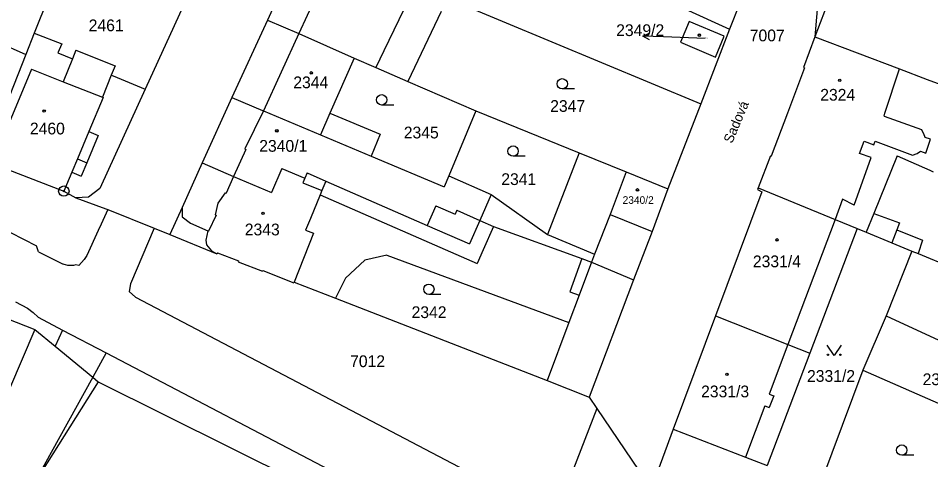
# Model space of a CAD drawing. Extents: x -593183 to -588034, y -1130415 to -1124994.
# Drawn here: x -590885.3 to -590753.2, y -1128456.2 to -1128392.4 of the extents above; entities that cross this region are included whole.
import ezdxf

# ---------------------------------------------------------------- set-up
doc = ezdxf.new("R2010")
doc.units = 0
for name, color, linetype in [('Vrstva 1', 7, 'Continuous'), ('Vrstva 15', 7, 'Continuous'), ('Vrstva 16', 7, 'Continuous'), ('Vrstva 18', 7, 'Continuous'), ('Vrstva 19', 7, 'Continuous'), ('Vrstva 24', 7, 'Continuous'), ('Vrstva 25', 7, 'Continuous'), ('Vrstva 4', 7, 'Continuous')]:
    doc.layers.add(name, color=color, linetype=linetype)

msp = doc.modelspace()

# ---------------------------------------------------------------- linework, layer by layer
at = {"layer": 'Vrstva 1'}
for p, q in [((-590877.62, -1128381.15), (-590882.94, -1128394.54)), ((-590843.85, -1128380.86), (-590849.2, -1128392.67)), ((-590764.38, -1128380.44), (-590769.98, -1128395.09)), ((-590769.35, -1128387.45), (-590769.98, -1128395.09)), ((-590860.86, -1128389.45), (-590866.9, -1128402.65)), ((-590822.41, -1128389.8), (-590786.47, -1128404.74)), ((-590780.85, -1128390.22), (-590782.35, -1128393.98)), ((-590824.08, -1128391.41), (-590828.87, -1128401.51)), ((-590788.81, -1128391.02), (-590782.35, -1128393.98)), ((-590894.18, -1128393.17), (-590884.15, -1128397.61)), ((-590849.2, -1128392.67), (-590854.36, -1128403.83)), ((-590849.2, -1128392.67), (-590844.67, -1128394.61)), ((-590788.19, -1128392.87), (-590789.44, -1128395.85)), ((-590783.11, -1128394.99), (-590788.19, -1128392.87)), ((-590882.94, -1128394.54), (-590884.15, -1128397.61)), ((-590882.94, -1128394.54), (-590878.94, -1128396.1)), ((-590782.35, -1128393.98), (-590786.47, -1128404.74)), ((-590844.67, -1128394.61), (-590836.63, -1128398.16)), ((-590789.44, -1128395.85), (-590784.38, -1128397.99)), ((-590784.38, -1128397.99), (-590783.11, -1128394.99)), ((-590769.98, -1128395.09), (-590771.62, -1128399.5)), ((-590769.98, -1128395.09), (-590757.73, -1128399.7)), ((-590878.94, -1128396.1), (-590879.52, -1128397.4)), ((-590876.91, -1128396.99), (-590877.43, -1128398.27)), ((-590876.91, -1128396.99), (-590871.26, -1128399.26)), ((-590884.15, -1128397.61), (-590890.22, -1128412.91)), ((-590879.52, -1128397.4), (-590877.43, -1128398.27)), ((-590836.63, -1128398.16), (-590840.15, -1128406.11)), ((-590836.63, -1128398.16), (-590833.51, -1128399.51)), ((-590871.26, -1128399.26), (-590871.8, -1128400.61)), ((-590833.51, -1128399.51), (-590828.87, -1128401.51)), ((-590771.48, -1128399.54), (-590773.96, -1128406.09)), ((-590771.62, -1128399.5), (-590771.48, -1128399.54)), ((-590757.73, -1128399.7), (-590753.71, -1128401.23)), ((-590871.8, -1128400.61), (-590871.52, -1128400.73)), ((-590871.52, -1128400.73), (-590866.9, -1128402.65)), ((-590828.87, -1128401.51), (-590819.04, -1128405.75)), ((-590753.71, -1128401.23), (-590750.11, -1128402.59)), ((-590866.9, -1128402.65), (-590873.48, -1128416.98)), ((-590854.36, -1128403.83), (-590858.65, -1128413.31)), ((-590854.36, -1128403.83), (-590849.93, -1128405.73)), ((-590786.47, -1128404.74), (-590791.24, -1128417.07)), ((-590849.93, -1128405.73), (-590849.79, -1128405.79)), ((-590849.79, -1128405.79), (-590841.53, -1128409.23)), ((-590840.15, -1128406.11), (-590832.87, -1128409.13)), ((-590819.04, -1128405.75), (-590822.94, -1128415.17)), ((-590819.04, -1128405.75), (-590804.07, -1128411.83)), ((-590773.96, -1128406.09), (-590776.29, -1128412.32)), ((-590841.53, -1128409.23), (-590834.21, -1128412.32)), ((-590832.87, -1128409.13), (-590834.21, -1128412.32)), ((-590834.21, -1128412.32), (-590823.61, -1128416.78)), ((-590804.07, -1128411.83), (-590808.67, -1128423.64)), ((-590804.07, -1128411.83), (-590797.28, -1128414.59)), ((-590776.42, -1128412.28), (-590778.18, -1128416.91)), ((-590776.42, -1128412.28), (-590776.29, -1128412.32)), ((-590758.08, -1128412.28), (-590761.45, -1128420.63)), ((-590758.08, -1128412.28), (-590753.32, -1128414.37)), ((-590889.05, -1128413.37), (-590878.67, -1128417.38)), ((-590858.65, -1128413.31), (-590861.53, -1128419.75)), ((-590858.65, -1128413.31), (-590854.1, -1128415.26)), ((-590847.14, -1128414.09), (-590848.6, -1128417.56)), ((-590847.14, -1128414.09), (-590843.78, -1128415.5)), ((-590753.32, -1128414.37), (-590752.86, -1128414.57)), ((-590854.1, -1128415.26), (-590848.6, -1128417.56)), ((-590843.78, -1128415.5), (-590844.06, -1128416.16)), ((-590822.94, -1128415.17), (-590823.61, -1128416.78)), ((-590822.94, -1128415.17), (-590816.81, -1128417.87)), ((-590797.28, -1128414.59), (-590799.62, -1128420.76)), ((-590797.28, -1128414.59), (-590791.24, -1128417.07)), ((-590873.48, -1128416.98), (-590875.1, -1128418.25)), ((-590844.06, -1128416.16), (-590841.33, -1128417.31)), ((-590778.18, -1128416.91), (-590778.29, -1128417.17)), ((-590778.18, -1128416.91), (-590767.03, -1128421.49)), ((-590878.67, -1128417.38), (-590876.92, -1128418.36)), ((-590875.1, -1128418.25), (-590876.92, -1128418.36)), ((-590876.92, -1128418.36), (-590872.61, -1128419.92)), ((-590841.33, -1128417.31), (-590841.59, -1128417.93)), ((-590841.59, -1128417.93), (-590818.84, -1128427.87)), ((-590816.81, -1128417.87), (-590808.67, -1128423.64)), ((-590791.24, -1128417.07), (-590793.51, -1128423.23)), ((-590777.65, -1128417.47), (-590784.36, -1128435.42)), ((-590778.29, -1128417.17), (-590777.65, -1128417.47)), ((-590892.98, -1128419.98), (-590882.64, -1128425.28)), ((-590872.31, -1128420.04), (-590873.27, -1128422.15)), ((-590872.61, -1128419.92), (-590872.31, -1128420.04)), ((-590872.31, -1128420.04), (-590865.58, -1128422.73)), ((-590861.53, -1128419.75), (-590863.32, -1128423.64)), ((-590799.62, -1128420.76), (-590793.51, -1128423.23)), ((-590761.45, -1128420.63), (-590757.72, -1128421.95)), ((-590873.27, -1128422.15), (-590873.7, -1128423.06)), ((-590767.03, -1128421.49), (-590763.87, -1128422.79)), ((-590757.72, -1128421.95), (-590758.13, -1128423)), ((-590873.7, -1128423.06), (-590875.33, -1128426.7)), ((-590865.58, -1128422.73), (-590869, -1128430.78)), ((-590865.58, -1128422.73), (-590863.32, -1128423.64)), ((-590863.32, -1128423.64), (-590856.51, -1128426.44)), ((-590816.47, -1128422.49), (-590817.96, -1128425.88)), ((-590816.47, -1128422.49), (-590803.69, -1128427.14)), ((-590793.51, -1128423.23), (-590796.21, -1128430.2)), ((-590763.87, -1128422.79), (-590770.71, -1128440.83)), ((-590763.87, -1128422.79), (-590762.54, -1128423.33)), ((-590762.54, -1128423.33), (-590758.84, -1128424.85)), ((-590758.13, -1128423), (-590754.41, -1128424.46)), ((-590758.84, -1128424.85), (-590755.95, -1128426.04)), ((-590754.41, -1128424.46), (-590755.02, -1128426.42)), ((-590882.35, -1128426.17), (-590882.64, -1128425.28)), ((-590882.35, -1128426.17), (-590878.76, -1128427.92)), ((-590817.96, -1128425.88), (-590818.84, -1128427.87)), ((-590755.95, -1128426.04), (-590759.68, -1128435.43)), ((-590755.95, -1128426.04), (-590755.02, -1128426.42)), ((-590875.33, -1128426.7), (-590875.71, -1128427.25)), ((-590856.45, -1128426.29), (-590856.51, -1128426.44)), ((-590856.45, -1128426.29), (-590853.38, -1128427.47)), ((-590853.38, -1128427.47), (-590853.44, -1128427.62)), ((-590835.1, -1128427.38), (-590837.89, -1128429.98)), ((-590831.91, -1128426.62), (-590835.1, -1128427.38)), ((-590831.91, -1128426.62), (-590805.59, -1128436.37)), ((-590803.69, -1128427.14), (-590802.31, -1128427.65)), ((-590755.02, -1128426.42), (-590741.03, -1128432.16)), ((-590878.08, -1128428.14), (-590878.76, -1128427.92)), ((-590877.28, -1128428.14), (-590878.08, -1128428.14)), ((-590853.44, -1128427.62), (-590849.93, -1128428.98)), ((-590849.88, -1128428.84), (-590849.93, -1128428.98)), ((-590849.88, -1128428.84), (-590845.36, -1128430.62)), ((-590802.31, -1128427.65), (-590796.21, -1128430.2)), ((-590837.89, -1128429.98), (-590839.37, -1128432.85)), ((-590796.21, -1128430.2), (-590802.64, -1128447.16)), ((-590899.47, -1128430.99), (-590882.85, -1128437.39)), ((-590869, -1128430.78), (-590869.19, -1128431.9)), ((-590845.33, -1128430.53), (-590845.36, -1128430.62)), ((-590845.33, -1128430.53), (-590839.37, -1128432.85)), ((-590869.19, -1128431.9), (-590868.31, -1128432.73)), ((-590868.31, -1128432.73), (-590809.04, -1128463.75)), ((-590839.37, -1128432.85), (-590808.74, -1128444.79)), ((-590885.66, -1128433.38), (-590883.91, -1128434.32)), ((-590883.91, -1128434.32), (-590883.12, -1128434.93)), ((-590883.12, -1128434.93), (-590882.4, -1128435.62)), ((-590784.36, -1128435.42), (-590790.47, -1128451.79)), ((-590784.36, -1128435.42), (-590773.87, -1128439.58)), ((-590759.68, -1128435.43), (-590763.02, -1128443.27)), ((-590759.68, -1128435.43), (-590738.31, -1128445.25)), ((-590882.4, -1128435.62), (-590878.85, -1128437.48)), ((-590805.59, -1128436.37), (-590808.74, -1128444.79)), ((-590882.85, -1128437.39), (-590886.54, -1128445.95)), ((-590882.85, -1128437.39), (-590879.92, -1128439.81)), ((-590878.85, -1128437.48), (-590879.92, -1128439.81)), ((-590879.92, -1128439.81), (-590874.49, -1128444.28)), ((-590872.55, -1128440.77), (-590874.49, -1128444.28)), ((-590872.55, -1128440.77), (-590765.28, -1128496.82)), ((-590773.87, -1128439.58), (-590770.71, -1128440.83)), ((-590770.71, -1128440.83), (-590776.86, -1128457.07)), ((-590763.02, -1128443.27), (-590769.8, -1128461.28)), ((-590763.02, -1128443.27), (-590741.7, -1128452.66)), ((-590874.49, -1128444.28), (-590882.91, -1128459.53)), ((-590873.69, -1128444.94), (-590882.91, -1128459.53)), ((-590873.69, -1128444.94), (-590836.14, -1128463.61)), ((-590808.74, -1128444.79), (-590802.64, -1128447.16)), ((-590802.64, -1128447.16), (-590801.53, -1128448.8)), ((-590801.53, -1128448.8), (-590807.07, -1128463.05)), ((-590801.53, -1128448.8), (-590795.47, -1128457.78)), ((-590790.47, -1128451.79), (-590793.54, -1128460.01)), ((-590790.47, -1128451.79), (-590780.03, -1128455.84)), ((-590780.03, -1128455.84), (-590776.86, -1128457.07))]:
    msp.add_line(p, q, dxfattribs=at)
msp.add_lwpolyline([(-590875.71, -1128427.25), (-590876.48, -1128428.13), (-590876.91, -1128428.02), (-590877.28, -1128428.14)], dxfattribs=at)
at = {"layer": 'Vrstva 16'}
msp.add_line((-590785.86, -1128395.31), (-590791.89, -1128395.08), dxfattribs=at)
at = {"layer": 'Vrstva 24'}
for radius in [0.75, 0.0903]:
    msp.add_circle((-590878.67, -1128417.38), radius, dxfattribs=at)
at = {"layer": 'Vrstva 25'}
for p, q in [((-590791.89, -1128395.08), (-590794.89, -1128394.96)), ((-590804.78, -1128402.61), (-590806.53, -1128402.61)), ((-590830.92, -1128404.93), (-590832.67, -1128404.93)), ((-590811.9, -1128412.34), (-590813.65, -1128412.34)), ((-590824.09, -1128432.32), (-590825.84, -1128432.32)), ((-590755.66, -1128455.57), (-590757.41, -1128455.57))]:
    msp.add_line(p, q, dxfattribs=at)
for points in [[(-590793.91, -1128395.5), (-590794.89, -1128394.96), (-590793.87, -1128394.5)], [(-590766.18, -1128439.65), (-590767.18, -1128441.15), (-590768.18, -1128439.65)]]:
    msp.add_lwpolyline(points, dxfattribs=at)
for centre, radius in [((-590786.69, -1128394.83), 0.175), ((-590786.69, -1128394.83), 0.15), ((-590842.86, -1128400.28), 0.175), ((-590842.86, -1128400.28), 0.15), ((-590806.53, -1128401.86), 0.75), ((-590766.37, -1128401.36), 0.175), ((-590766.37, -1128401.36), 0.15), ((-590832.67, -1128404.18), 0.75), ((-590881.52, -1128405.81), 0.175), ((-590881.52, -1128405.81), 0.15), ((-590847.84, -1128408.66), 0.175), ((-590847.84, -1128408.66), 0.15), ((-590813.65, -1128411.59), 0.75), ((-590795.65, -1128417.2), 0.175), ((-590795.65, -1128417.2), 0.15), ((-590849.84, -1128420.58), 0.175), ((-590849.84, -1128420.58), 0.15), ((-590775.44, -1128424.43), 0.175), ((-590775.44, -1128424.43), 0.15), ((-590825.84, -1128431.57), 0.75), ((-590768.08, -1128441.05), 0.1), ((-590766.28, -1128441.05), 0.1), ((-590782.71, -1128443.87), 0.175), ((-590782.71, -1128443.87), 0.15), ((-590757.41, -1128454.82), 0.75)]:
    msp.add_circle(centre, radius, dxfattribs=at)
at = {"layer": 'Vrstva 4'}
for p, q in [((-590842.18, -1128389.19), (-590844.67, -1128394.61)), ((-590828.72, -1128389.56), (-590832.34, -1128397.08)), ((-590844.67, -1128394.61), (-590849.79, -1128405.79)), ((-590832.34, -1128397.08), (-590833.51, -1128399.51)), ((-590877.43, -1128398.27), (-590878.76, -1128401.58)), ((-590883.34, -1128399.73), (-590889.05, -1128413.37)), ((-590883.34, -1128399.73), (-590878.76, -1128401.58)), ((-590759.87, -1128406.11), (-590757.73, -1128399.7)), ((-590871.8, -1128400.61), (-590873.09, -1128403.81)), ((-590878.76, -1128401.58), (-590873.09, -1128403.81)), ((-590873.09, -1128403.81), (-590872.99, -1128403.85)), ((-590872.99, -1128403.85), (-590875.05, -1128408.78)), ((-590849.79, -1128405.79), (-590852.47, -1128411.28)), ((-590840.15, -1128406.11), (-590841.53, -1128409.23)), ((-590759.93, -1128406.56), (-590759.87, -1128406.11)), ((-590759.93, -1128406.56), (-590754.56, -1128408.47)), ((-590875.05, -1128408.78), (-590876.71, -1128412.73)), ((-590875.05, -1128408.78), (-590873.68, -1128409.35)), ((-590754.19, -1128409.08), (-590754.56, -1128408.47)), ((-590754.01, -1128409.62), (-590754.19, -1128409.08)), ((-590873.68, -1128409.35), (-590875.33, -1128413.31)), ((-590763.51, -1128411.92), (-590762.86, -1128410.17)), ((-590762.86, -1128410.17), (-590761.45, -1128410.69)), ((-590761.45, -1128410.69), (-590761.26, -1128410.17)), ((-590761.26, -1128410.17), (-590755.86, -1128412.17)), ((-590753.25, -1128409.89), (-590754.01, -1128409.62)), ((-590753.94, -1128411.88), (-590753.25, -1128409.89)), ((-590852.32, -1128411.34), (-590854.1, -1128415.26)), ((-590852.47, -1128411.28), (-590852.32, -1128411.34)), ((-590755.18, -1128411.93), (-590754.7, -1128411.62)), ((-590754.7, -1128411.62), (-590753.94, -1128411.88)), ((-590876.71, -1128412.73), (-590877.52, -1128414.66)), ((-590876.71, -1128412.73), (-590875.33, -1128413.31)), ((-590764.31, -1128419.42), (-590761.85, -1128412.53)), ((-590761.85, -1128412.53), (-590763.51, -1128411.92)), ((-590755.86, -1128412.17), (-590755.18, -1128411.93)), ((-590875.33, -1128413.31), (-590876.14, -1128415.24)), ((-590877.52, -1128414.66), (-590878.67, -1128417.38)), ((-590877.52, -1128414.66), (-590876.14, -1128415.24)), ((-590854.1, -1128415.26), (-590855.19, -1128417.67)), ((-590843.46, -1128414.74), (-590843.78, -1128415.5)), ((-590843.46, -1128414.74), (-590840.76, -1128415.92)), ((-590840.76, -1128415.92), (-590841.33, -1128417.31)), ((-590840.76, -1128415.92), (-590826.08, -1128422.33)), ((-590855.32, -1128417.62), (-590856.38, -1128419.12)), ((-590855.32, -1128417.62), (-590855.19, -1128417.67)), ((-590841.59, -1128417.93), (-590842.99, -1128421.34)), ((-590816.81, -1128417.87), (-590818.46, -1128421.62)), ((-590856.38, -1128419.12), (-590856.77, -1128420.82)), ((-590824.85, -1128419.5), (-590826.08, -1128422.33)), ((-590824.85, -1128419.5), (-590822.04, -1128420.72)), ((-590765.97, -1128418.56), (-590767.03, -1128421.49)), ((-590764.31, -1128419.42), (-590765.97, -1128418.56)), ((-590861.53, -1128419.75), (-590861.54, -1128421.11)), ((-590856.63, -1128420.88), (-590857.71, -1128423.16)), ((-590856.77, -1128420.82), (-590856.63, -1128420.88)), ((-590821.79, -1128420.15), (-590822.04, -1128420.72)), ((-590821.79, -1128420.15), (-590818.46, -1128421.62)), ((-590799.62, -1128420.76), (-590801.87, -1128426.49)), ((-590761.45, -1128420.63), (-590762.54, -1128423.33)), ((-590861.54, -1128421.11), (-590860.35, -1128422.02)), ((-590860.35, -1128422.02), (-590857.85, -1128423.1)), ((-590842.99, -1128421.34), (-590843.69, -1128423.04)), ((-590818.46, -1128421.62), (-590819.95, -1128425)), ((-590818.46, -1128421.62), (-590816.47, -1128422.49)), ((-590767.03, -1128421.49), (-590773.87, -1128439.58)), ((-590857.85, -1128423.1), (-590858.14, -1128424.45)), ((-590857.85, -1128423.1), (-590857.71, -1128423.16)), ((-590842.55, -1128423.46), (-590845.33, -1128430.53)), ((-590843.69, -1128423.04), (-590842.55, -1128423.46)), ((-590826.08, -1128422.33), (-590819.95, -1128425)), ((-590808.67, -1128423.64), (-590801.87, -1128426.49)), ((-590758.13, -1128423), (-590758.84, -1128424.85)), ((-590858.14, -1128424.45), (-590858.02, -1128425.13)), ((-590858.02, -1128425.13), (-590857.3, -1128426.02)), ((-590857.3, -1128426.02), (-590856.51, -1128426.44)), ((-590803.69, -1128427.14), (-590805.42, -1128431.93)), ((-590801.87, -1128426.49), (-590802.31, -1128427.65)), ((-590802.31, -1128427.65), (-590804.11, -1128432.43)), ((-590804.11, -1128432.43), (-590805.59, -1128436.37)), ((-590805.42, -1128431.93), (-590804.11, -1128432.43)), ((-590878.85, -1128437.48), (-590872.55, -1128440.77)), ((-590773.87, -1128439.58), (-590776.58, -1128446.72)), ((-590874.49, -1128444.28), (-590873.69, -1128444.94)), ((-590776.58, -1128446.72), (-590775.93, -1128446.97)), ((-590775.93, -1128446.97), (-590776.58, -1128448.69)), ((-590777.23, -1128448.44), (-590780.03, -1128455.84)), ((-590777.23, -1128448.44), (-590776.58, -1128448.69))]:
    msp.add_line(p, q, dxfattribs=at)

# ---------------------------------------------------------------- texts
at = {"layer": 'Vrstva 15'}
msp.add_text('Sadová', height=1.4, rotation=67.1664, dxfattribs=at).set_placement((-590781.96, -1128410.57))
at = {"layer": 'Vrstva 16'}
msp.add_text('2349/2', height=1.7, dxfattribs=at).set_placement((-590798.73, -1128394.96))
at = {"layer": 'Vrstva 18'}
for s, p in [('2461', (-590875.07, -1128394.26)), ('7007', (-590779.4, -1128395.72)), ('2347', (-590808.28, -1128405.92)), ('2345', (-590829.47, -1128409.76)), ('2341', (-590815.36, -1128416.5)), ('2342', (-590828.34, -1128435.74)), ('7012', (-590837.24, -1128442.83)), ('2331/2', (-590771.11, -1128444.96)), ('2330/2', (-590754.38, -1128445.44))]:
    msp.add_text(s, height=1.7, dxfattribs=at).set_placement(p)
at = {"layer": 'Vrstva 19'}
for s, height, p in [('2349/2', 0.1, (-590785.86, -1128395.31)), ('2344', 1.7, (-590845.46, -1128402.5)), ('2324', 1.7, (-590769.2, -1128404.3)), ('2460', 1.7, (-590883.58, -1128409.18)), ('2340/1', 1.7, (-590850.39, -1128411.69)), ('2340/2', 1.1, (-590797.8, -1128419.22)), ('2343', 1.7, (-590852.48, -1128423.78)), ('2331/4', 1.7, (-590778.95, -1128428.39)), ('2331/3', 1.7, (-590786.44, -1128447.2))]:
    msp.add_text(s, height=height, dxfattribs=at).set_placement(p)

doc.saveas('drawing.dxf')
